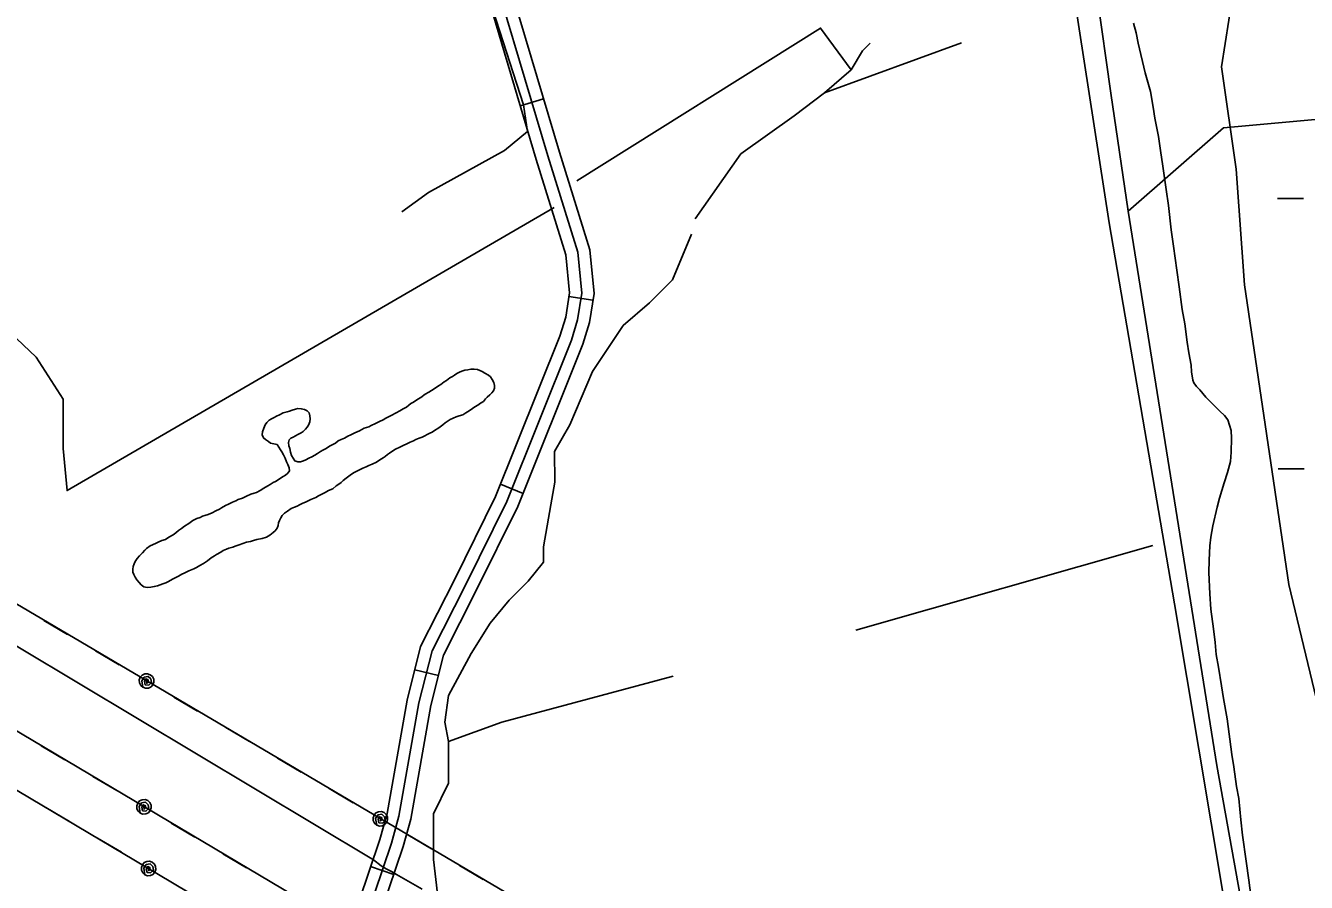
# Model space of a CAD drawing. Extents: x 3329332 to 3367211, y 631066 to 656469.
# Drawn here: x 3361295 to 3362871, y 644639 to 645693 of the extents above; entities that cross this region are included whole.
import ezdxf

# ---------------------------------------------------------------- set-up
doc = ezdxf.new("R2010")
doc.units = 0
for name, color, linetype in [('V-ROAD-CNTR', 7, 'Continuous'), ('V-SITE-VEGE', 7, 'Continuous'), ('V-TOPO-SHOR', 7, 'Continuous'), ('V-UTIL-LINE', 7, 'Continuous'), ('V-WETL-SWMP', 7, 'Continuous')]:
    doc.layers.add(name, color=color, linetype=linetype)

msp = doc.modelspace()

# ---------------------------------------------------------------- linework, layer by layer
at = {"layer": 'V-ROAD-CNTR'}
for p, q in [((3361903.8, 645594.6), (3361932.5, 645603.2)), ((3361963.6, 645359.9), (3361993.2, 645355.3)), ((3361879.4, 645128.8), (3361907.3, 645117.6)), ((3361773.8, 644900.6), (3361802.9, 644893.3)), ((3361719.5, 644658.2), (3361747.9, 644648.6))]:
    msp.add_line(p, q, dxfattribs=at)
for points in [[(3361183.6, 644275.6), (3361500, 644325.7), (3361541.8, 644342), (3361588.7, 644365.8), (3361626.2, 644394.6), (3361664.1, 644431), (3361683.3, 644466.6), (3361707.2, 644527.8), (3361759.4, 644682.8), (3361769, 644716.8), (3361793.7, 644856.6), (3361809.3, 644918.4), (3361849.6, 644997.9), (3361900.8, 645101.4), (3361980.7, 645301.1), (3361988.9, 645327.7), (3361994.5, 645363.7), (3361989.2, 645417.3), (3361952.1, 645537.3), (3361867.2, 645822.5)], [(3361178.3, 644305.1), (3361492.1, 644354.9), (3361529.5, 644369.5), (3361572.6, 644391.3), (3361606.6, 644417.4), (3361639.9, 644449.4), (3361656, 644479.2), (3361679, 644538), (3361730.8, 644691.7), (3361739.8, 644723.5), (3361764.4, 644862.9), (3361781, 644929), (3361822.8, 645011.3), (3361873.3, 645113.6), (3361952.4, 645311.1), (3361959.6, 645334.5), (3361964.3, 645364.5), (3361959.6, 645411.3), (3361923.4, 645528.6), (3361838.6, 645813.6)], [(3361181, 644290.4), (3361496.1, 644340.3), (3361535.6, 644355.7), (3361580.6, 644378.5), (3361616.4, 644406), (3361652, 644440.2), (3361669.6, 644472.9), (3361693.1, 644532.9), (3361745.1, 644687.2), (3361754.4, 644720.2), (3361779, 644859.8), (3361795.1, 644923.7), (3361836.2, 645004.6), (3361887, 645107.5), (3361966.6, 645306.1), (3361974.3, 645331.1), (3361979.4, 645364.1), (3361974.4, 645414.3), (3361937.8, 645533), (3361852.9, 645818)]]:
    msp.add_lwpolyline(points, dxfattribs=at)
at = {"layer": 'V-SITE-VEGE'}
for p, q in [((3362661.8, 645684.3), (3362658.7, 645696.1)), ((3362664.3, 645671.4), (3362661.8, 645684.3)), ((3362673.1, 645634.9), (3362664.3, 645671.4)), ((3362676.2, 645623.6), (3362673.1, 645634.9)), ((3362679.3, 645611.9), (3362676.2, 645623.6)), ((3362682.8, 645592.8), (3362679.3, 645611.9)), ((3362684.8, 645579.3), (3362682.8, 645592.8)), ((3362689.4, 645556.9), (3362684.8, 645579.3)), ((3362691.8, 645539.5), (3362689.4, 645556.9)), ((3362694.8, 645520.4), (3362691.8, 645539.5)), ((3362698.7, 645491.3), (3362694.8, 645520.4)), ((3362701.6, 645471.7), (3362698.7, 645491.3)), ((3362704.9, 645442), (3362701.6, 645471.7)), ((3362707.9, 645421.8), (3362704.9, 645442)), ((3362711.8, 645392.1), (3362707.9, 645421.8)), ((3362714.7, 645371.9), (3362711.8, 645392.1)), ((3362718.6, 645343.9), (3362714.7, 645371.9)), ((3362721.6, 645326), (3362718.6, 645343.9)), ((3362724.5, 645303.5), (3362721.6, 645326)), ((3362726.5, 645290.6), (3362724.5, 645303.5)), ((3362729.5, 645275.5), (3362726.5, 645290.6)), ((3362729.9, 645267.1), (3362729.5, 645275.5)), ((3362731.4, 645257), (3362729.9, 645267.1)), ((3362733, 645253.6), (3362731.4, 645257)), ((3362736.2, 645249.1), (3362733, 645253.6)), ((3362740.1, 645245.1), (3362736.2, 645249.1)), ((3362747.7, 645236), (3362740.1, 645245.1)), ((3362753.2, 645230.3), (3362747.7, 645236)), ((3362760.9, 645222.9), (3362753.2, 645230.3)), ((3362764.7, 645218.9), (3362760.9, 645222.9)), ((3362770.7, 645213.2), (3362764.7, 645218.9)), ((3362774.5, 645208.1), (3362770.7, 645213.2)), ((3362778.7, 645195.1), (3362774.5, 645208.1)), ((3362779.1, 645185.6), (3362778.7, 645195.1)), ((3362778.8, 645168.3), (3362779.1, 645185.6)), ((3362778, 645156.6), (3362778.8, 645168.3)), ((3362770.2, 645130.5), (3362774.3, 645143.2)), ((3362774.3, 645143.2), (3362778, 645156.6)), ((3362764.2, 645111.6), (3362770.2, 645130.5)), ((3362761.7, 645100.5), (3362764.2, 645111.6)), ((3362756.2, 645077.7), (3362761.7, 645100.5)), ((3362752.4, 645053.1), (3362753.7, 645063.7)), ((3362753.7, 645063.7), (3362756.2, 645077.7)), ((3362751.5, 645035.3), (3362752.4, 645053.1)), ((3362751.2, 645020.2), (3362751.5, 645035.3)), ((3362752.3, 644993.9), (3362751.2, 645020.2)), ((3362753.6, 644974.9), (3362752.3, 644993.9)), ((3362757, 644950.8), (3362753.6, 644974.9)), ((3362758.9, 644934), (3362757, 644950.8)), ((3362760.3, 644919.4), (3362758.9, 644934)), ((3362763.3, 644903.7), (3362760.3, 644919.4)), ((3362766.8, 644880.7), (3362763.3, 644903.7)), ((3362769.3, 644865), (3362766.8, 644880.7)), ((3362773.8, 644840.3), (3362769.3, 644865)), ((3362779.6, 644796.1), (3362773.8, 644840.3)), ((3362782.1, 644780.9), (3362779.6, 644796.1)), ((3362785.5, 644756.8), (3362782.1, 644780.9)), ((3362788, 644742.2), (3362785.5, 644756.8)), ((3362790.8, 644715.9), (3362788, 644742.2)), ((3362792.7, 644696.9), (3362790.8, 644715.9)), ((3362797.1, 644664.9), (3362792.7, 644696.9)), ((3362800.5, 644641.4), (3362797.1, 644664.9)), ((3362803.9, 644616.7), (3362800.5, 644641.4))]:
    msp.add_line(p, q, dxfattribs=at)
at = {"layer": 'V-TOPO-SHOR'}
for p, q in [((3362278.2, 645610.5), (3362446.9, 645671.8)), ((3362316.9, 644949.3), (3362682.5, 645053.2))]:
    msp.add_line(p, q, dxfattribs=at)
for points in [[(3361945.5, 645469.2), (3361345.8, 645121), (3361341, 645172.6), (3361341, 645205.4), (3361340.9, 645233.6), (3361308, 645285.1), (3361218.7, 645369.3), (3360960.3, 645654.9), (3360828.6, 645837.6), (3361498.5, 646232.8), (3361573.7, 646167.3), (3361667.6, 646092.4), (3361738.1, 645984.7), (3361808.7, 645886.3), (3361832.2, 645830.1), (3361907.7, 645595.8), (3361912.5, 645562.9), (3361884.4, 645539.4), (3361790.7, 645487.7), (3361757.9, 645464.2)], [(3363204.3, 642236.8), (3363097.6, 642853.3), (3363000.4, 643425.3), (3362972, 643594.1), (3362960.2, 643626.9), (3362948.4, 643657.3), (3362950.7, 643685.5), (3362879.5, 644121.5), (3362761, 644782.5), (3362651.9, 645464.7), (3362630.5, 645610), (3362613.8, 645729.6), (3362611.5, 645748.3), (3362623.2, 645767.1), (3362641.9, 645781.2), (3362857.3, 645943.4), (3362873.7, 645964.6), (3362883, 645981), (3362887.7, 645992.7), (3362890, 646004.4), (3362892.3, 646013.8), (3362887.6, 646027.9)], [(3362585.7, 645729.5), (3362628.4, 645450.6), (3362709.1, 644981.7), (3362754.1, 644712.2), (3362858.5, 644088.6), (3362934.3, 643652.6), (3362929.7, 643638.6), (3362910.9, 643631.5), (3362744.5, 643574.9), (3362739.9, 643567.8), (3362744.6, 643560.8), (3362770.4, 643560.9), (3362920.3, 643610.4), (3362932.1, 643610.4), (3362939.1, 643605.7), (3362946.2, 643596.4), (3362967.4, 643523.7), (3363007.7, 643265.9), (3363052.8, 643024.4), (3363100.2, 642729.1), (3363145.3, 642457.2), (3363206.9, 642107.9)], [(3361973.5, 645502.1), (3362273.3, 645690.2), (3362310.9, 645638.7)], [(3362119, 645455.5), (3362175.1, 645535.3), (3362240.7, 645582.3), (3362278.2, 645610.5), (3362310.9, 645638.7), (3362325, 645662.2), (3362334.3, 645671.6)], [(3362651.9, 645464.7), (3362769.4, 645567.2), (3362895.5, 645578.9)], [(3361801.7, 644624.8), (3361796.9, 644667), (3361796.8, 644723.3), (3361815.5, 644760.8), (3361815.4, 644784.3), (3361815.4, 644812.4), (3361810.7, 644835.8), (3361815.3, 644868.7), (3361843.3, 644920.3), (3361866.7, 644957.9), (3361890.1, 644986.1), (3361913.5, 645009.6), (3361932.2, 645033), (3361932.2, 645051.8), (3361941.5, 645103.4), (3361946.1, 645131.5), (3361946, 645169.1), (3361964.7, 645201.9), (3361992.7, 645267.6), (3362030.2, 645324), (3362062.9, 645352.2), (3362091, 645380.4), (3362114.4, 645436.7)], [(3361639.8, 645158.8), (3361643.4, 645160.9), (3361647, 645162.6), (3361650.7, 645164.7), (3361654.3, 645166.8), (3361657.6, 645168.9), (3361660.8, 645170.6), (3361664.8, 645172.7), (3361668.8, 645175.5), (3361672.8, 645177.5), (3361676.1, 645179.3), (3361679.7, 645182.1), (3361683.3, 645183.8), (3361687.3, 645185.5), (3361691.3, 645187.9), (3361695.3, 645189.6), (3361700, 645192.1), (3361705.8, 645194.5), (3361711.6, 645197.6), (3361717.4, 645199.6), (3361720.3, 645201), (3361725.4, 645203.4), (3361730.5, 645205.8), (3361734.8, 645207.9), (3361738.4, 645209.9), (3361744.6, 645213.4), (3361750.8, 645216.5), (3361755.5, 645219.3), (3361759.5, 645221.7), (3361763.5, 645223.8), (3361766.4, 645225.9), (3361768.9, 645228), (3361772.2, 645229.7), (3361777.7, 645233.6), (3361781.3, 645235.6), (3361786.8, 645239.5), (3361791.1, 645242.3), (3361794.4, 645244.3), (3361799.1, 645247.1), (3361803.1, 645249.9), (3361806, 645251.6), (3361810, 645254.8), (3361813, 645256.5), (3361817, 645259.7), (3361820.2, 645261.4), (3361822.8, 645263.1), (3361825.7, 645264.9), (3361829, 645266.6), (3361831.8, 645268), (3361835.5, 645269), (3361839.1, 645269.6), (3361843, 645270.3), (3361846.6, 645270.6), (3361850.9, 645269.8), (3361853.8, 645268.6), (3361857, 645267.5), (3361860.2, 645265.6), (3361864.4, 645263), (3361866.9, 645260.8), (3361869.3, 645257.5), (3361871, 645253.9), (3361872, 645250.3), (3361872, 645247.1), (3361870.8, 645243.9), (3361868.6, 645241.4), (3361866.4, 645238.9), (3361863.1, 645235.8), (3361860.9, 645233.7), (3361858.4, 645230.8), (3361854.7, 645228.4), (3361851.5, 645226), (3361847.8, 645223.9), (3361844.9, 645221.8), (3361840.9, 645219), (3361836.9, 645216.6), (3361832.9, 645214.1), (3361828.6, 645212.8), (3361824.6, 645211.8), (3361821.3, 645210.1), (3361817.4, 645208.3), (3361813.7, 645205.9), (3361811.2, 645204.2), (3361808.3, 645202.1), (3361805, 645199.3), (3361802.4, 645197.5), (3361799.5, 645195.8), (3361795.2, 645193), (3361792.3, 645191.6), (3361789, 645189.9), (3361786.1, 645188.5), (3361782.8, 645186.8), (3361779.2, 645185.4), (3361775.2, 645183.7), (3361772.3, 645182.3), (3361768.3, 645180.6), (3361755.3, 645174.4)], [(3361454.6, 645056), (3361457.9, 645057.3), (3361462.6, 645059.4), (3361466.9, 645060.7), (3361471.3, 645063.5), (3361476.4, 645066.7), (3361479.7, 645069.1), (3361483, 645071.9), (3361486.6, 645074.3), (3361490.6, 645077.1), (3361495.7, 645080.6), (3361500.8, 645084.1), (3361505.5, 645086.5), (3361509.5, 645087.9), (3361512.7, 645089.3), (3361515.6, 645090.3), (3361519.6, 645091.6), (3361524.3, 645093.7), (3361529, 645096.1), (3361533.4, 645098.2), (3361535.9, 645099.9), (3361541, 645102.7), (3361544.6, 645104.4), (3361549.3, 645106.8), (3361553.7, 645108.5), (3361556.6, 645109.9), (3361561.6, 645111.6), (3361566.7, 645114), (3361572.1, 645116.4), (3361576.1, 645117.8), (3361579, 645118.8), (3361583.4, 645121.2), (3361588.1, 645124), (3361592.8, 645126.8), (3361595.7, 645128.5), (3361599.4, 645130.9), (3361602.6, 645132.3), (3361605.5, 645134.4), (3361608.4, 645136.1), (3361611.7, 645138.2), (3361614.6, 645139.9), (3361617.5, 645142.4), (3361619.8, 645145.2), (3361619.1, 645148.8), (3361617.4, 645153.2), (3361616, 645156.4), (3361614.3, 645160.8), (3361612.2, 645164.8), (3361610.2, 645168.8), (3361608.4, 645171.3), (3361606.4, 645174.6), (3361604.3, 645177.5), (3361600.3, 645178.6), (3361596.4, 645179.4), (3361593.6, 645181.3), (3361590, 645183.9), (3361587.6, 645185.7), (3361586.2, 645189.7), (3361586.6, 645193.3), (3361588.2, 645197.9), (3361589.7, 645201.8), (3361591.9, 645204.7), (3361594.5, 645207.5), (3361597.4, 645209.2), (3361600.6, 645210.9), (3361603.5, 645212.7), (3361607.5, 645214.4), (3361611.9, 645216.5), (3361616.9, 645217.8), (3361619.8, 645218.8), (3361623.1, 645219.8), (3361627, 645221.2), (3361629.9, 645222.2), (3361634.2, 645221.7), (3361638.2, 645220.9), (3361641.3, 645219.1), (3361643.8, 645216.5), (3361644.8, 645212.9), (3361645.1, 645209.3), (3361644.7, 645205.4), (3361643.1, 645201.5), (3361641.3, 645199), (3361639.5, 645196.5), (3361636.5, 645193.7), (3361634, 645192), (3361630, 645189.9), (3361627.1, 645188.2), (3361624.2, 645186.8), (3361621.3, 645185.4), (3361619.1, 645183.3), (3361618.3, 645180.1), (3361618.9, 645176.1), (3361620, 645172.9), (3361620.9, 645168.2), (3361622.3, 645164.2), (3361624, 645160.9), (3361626.1, 645157.7), (3361629.7, 645156.2), (3361633.3, 645156.4), (3361636.9, 645157.4), (3361639.8, 645158.8)], [(3361755.3, 645174.4), (3361750.2, 645172), (3361747, 645169.9), (3361742.9, 645167.1), (3361740.4, 645165.4), (3361737.5, 645162.9), (3361734.9, 645161.2), (3361730.9, 645158.8), (3361726.6, 645156), (3361721.5, 645153.6), (3361717.5, 645151.9), (3361713.9, 645150.1), (3361709.9, 645148.4), (3361706.6, 645147.1), (3361702.7, 645145), (3361699.4, 645143.3), (3361695.8, 645141.2), (3361692.5, 645138.7), (3361689.2, 645136.3), (3361685.9, 645133.5), (3361683.4, 645131), (3361680.4, 645128.9), (3361677.2, 645126.8), (3361672.8, 645123.3), (3361667.7, 645120.9), (3361663.4, 645118.5), (3361658.6, 645116.1), (3361655.4, 645114.4), (3361652.1, 645112.6), (3361646, 645109.9), (3361639.4, 645106.8), (3361636.2, 645105.4), (3361631.8, 645103.3), (3361628.9, 645102), (3361625.7, 645100.6), (3361621.7, 645098.9), (3361617, 645095.8), (3361613.3, 645093), (3361610.7, 645090.5), (3361608.9, 645087.3), (3361607.4, 645084.1), (3361606.3, 645081.3), (3361605.8, 645078), (3361604.3, 645074.8), (3361602.1, 645071.6), (3361599.5, 645069.2), (3361595.5, 645066), (3361591.2, 645063.6), (3361585.8, 645061.9), (3361579.6, 645060.6), (3361575.3, 645059.6), (3361571.7, 645058.3), (3361566.6, 645057.3), (3361562, 645056), (3361557.6, 645054.2), (3361552.6, 645052.6), (3361549.7, 645051.5), (3361545, 645050.2), (3361542.1, 645048.8), (3361538.1, 645047.1), (3361535.2, 645045.4), (3361529.7, 645042.2), (3361527.2, 645040.5), (3361523.2, 645038.1), (3361518.8, 645034.6), (3361513.7, 645031.1), (3361509.4, 645028.7), (3361505, 645026.2), (3361501.7, 645024.5), (3361495.6, 645022.1), (3361490.1, 645019.4), (3361487.2, 645018), (3361482.9, 645015.6), (3361478.9, 645013.5), (3361475.6, 645011.8), (3361470.9, 645009.3), (3361467.3, 645007.6), (3361463.7, 645006.3), (3361460.4, 645004.9), (3361457.2, 645003.9), (3361453.2, 645002.9), (3361448.9, 645002.3), (3361444.6, 645001.6), (3361440.3, 645002.4), (3361437.1, 645005), (3361434.6, 645007.9), (3361431.8, 645011.2), (3361429.7, 645014.5), (3361428, 645017.7), (3361427, 645020.6), (3361426.7, 645024.2), (3361427.1, 645027.5), (3361428.6, 645031), (3361429.8, 645033.9), (3361432, 645037.4), (3361434.9, 645040.6), (3361438.6, 645044.5), (3361441.5, 645047.6), (3361443.7, 645049.7), (3361448.1, 645052.9), (3361454.6, 645056)], [(3361815.4, 644812.4), (3361881, 644836), (3362091.9, 644892.6)]]:
    msp.add_lwpolyline(points, dxfattribs=at)
at = {"layer": 'V-UTIL-LINE'}
for points in [[(3365013, 642610.2), (3360980.6, 645004.9), (3358916, 646231.5)], [(3358884.2, 646178), (3361458.5, 644648.6), (3365016.2, 642530.1)], [(3365015.6, 642764.1), (3363995.3, 643377.3), (3362663.2, 644168.2), (3361202.2, 645029)], [(3361783, 644630.4), (3361751.4, 644648.5), (3361745.1, 644652.1), (3361738.8, 644655.7), (3361732.5, 644659.3), (3361723, 644666.6), (3361214.1, 644970.9)], [(3361346.4, 644944), (3361317.1, 644961.3)], [(3361410.1, 644906.5), (3361380.8, 644923.7)], [(3361443.8, 644886.7), (3361444, 644883.8), (3361445.8, 644885.3), (3361445.5, 644888), (3361442.8, 644889.2), (3361441, 644886.4), (3361442, 644881.8), (3361446.3, 644881.4), (3361449.8, 644884.7), (3361448.8, 644889.2), (3361445.6, 644892.3), (3361440.8, 644891.5), (3361437.7, 644886.9), (3361439.2, 644878.9), (3361442.5, 644877.8), (3361446, 644878), (3361449.2, 644879.5), (3361451.5, 644882.1), (3361452.7, 644885.4), (3361452.5, 644888.9), (3361450.9, 644892.1), (3361448.3, 644894.4), (3361445, 644895.6), (3361441.5, 644895.4), (3361438.3, 644893.9), (3361436, 644891.2), (3361434.8, 644887.9), (3361435, 644884.4), (3361436.6, 644881.2), (3361439.2, 644878.9)], [(3361506.6, 644849.6), (3361477.3, 644866.9)], [(3361570.4, 644812.1), (3361541.1, 644829.3)], [(3361343.3, 644789.5), (3361314.1, 644806.8)], [(3361634.2, 644774.5), (3361604.9, 644791.7)], [(3361407, 644751.7), (3361377.7, 644769.1)], [(3361697.9, 644736.9), (3361668.6, 644754.2)], [(3361440.5, 644731.8), (3361440.7, 644728.9), (3361442.5, 644730.4), (3361442.3, 644733.1), (3361439.6, 644734.3), (3361437.7, 644731.5), (3361438.8, 644726.9), (3361443, 644726.4), (3361446.5, 644729.8), (3361445.6, 644734.3), (3361442.4, 644737.4), (3361437.6, 644736.6), (3361434.5, 644732.1), (3361435.9, 644724), (3361439.2, 644722.9), (3361442.7, 644723), (3361445.9, 644724.6), (3361448.2, 644727.2), (3361449.4, 644730.5), (3361449.2, 644734), (3361447.7, 644737.2), (3361445.1, 644739.5), (3361441.8, 644740.7), (3361438.3, 644740.5), (3361435.1, 644739), (3361432.8, 644736.4), (3361431.6, 644733.1), (3361431.8, 644729.5), (3361433.3, 644726.4), (3361435.9, 644724)], [(3361349, 644713.7), (3361319.8, 644731)], [(3361731.5, 644717.1), (3361731.7, 644714.3), (3361733.5, 644715.7), (3361733.3, 644718.5), (3361730.6, 644719.7), (3361728.7, 644716.8), (3361729.8, 644712.2), (3361734, 644711.8), (3361737.5, 644715.2), (3361736.6, 644719.7), (3361733.3, 644722.7), (3361728.6, 644722), (3361725.5, 644717.4), (3361727, 644709.4), (3361730.3, 644708.2), (3361733.8, 644708.4), (3361736.9, 644709.9), (3361739.3, 644712.6), (3361740.4, 644715.9), (3361740.2, 644719.4), (3361738.7, 644722.5), (3361736.1, 644724.9), (3361732.8, 644726), (3361729.3, 644725.8), (3361726.1, 644724.3), (3361723.8, 644721.7), (3361722.6, 644718.4), (3361722.8, 644714.9), (3361724.3, 644711.7), (3361727, 644709.4)], [(3361503.2, 644694.5), (3361474, 644711.9)], [(3361412.7, 644675.9), (3361383.4, 644693.2)], [(3361794.4, 644680.1), (3361765.1, 644697.3)], [(3361566.9, 644656.7), (3361537.6, 644674.1)], [(3361446.2, 644655.9), (3361446.4, 644653.1), (3361448.2, 644654.5), (3361447.9, 644657.3), (3361445.3, 644658.5), (3361443.4, 644655.6), (3361444.5, 644651.1), (3361448.7, 644650.6), (3361452.2, 644654), (3361451.3, 644658.5), (3361448, 644661.5), (3361443.3, 644660.8), (3361440.2, 644656.2), (3361441.6, 644648.2), (3361444.9, 644647), (3361448.4, 644647.2), (3361451.6, 644648.7), (3361453.9, 644651.3), (3361455.1, 644654.7), (3361454.9, 644658.2), (3361453.4, 644661.3), (3361450.8, 644663.7), (3361447.5, 644664.9), (3361444, 644664.7), (3361440.8, 644663.2), (3361438.5, 644660.5), (3361437.3, 644657.2), (3361437.5, 644653.7), (3361439, 644650.6), (3361441.6, 644648.2)], [(3361858.2, 644642.5), (3361828.9, 644659.8)]]:
    msp.add_lwpolyline(points, dxfattribs=at)
at = {"layer": 'V-WETL-SWMP'}
for p, q in [((3362766.8, 645642.3), (3362782.5, 645743.1)), ((3362785.1, 645516.6), (3362766.8, 645642.3)), ((3362795.1, 645374), (3362785.1, 645516.6)), ((3362835.9, 645480.4), (3362867.9, 645480.4)), ((3362849.8, 645005.4), (3362795.1, 645374)), ((3362836.6, 645147.7), (3362868.6, 645147.7)), ((3362893.9, 644821.3), (3362849.8, 645005.4))]:
    msp.add_line(p, q, dxfattribs=at)

doc.saveas('drawing.dxf')
